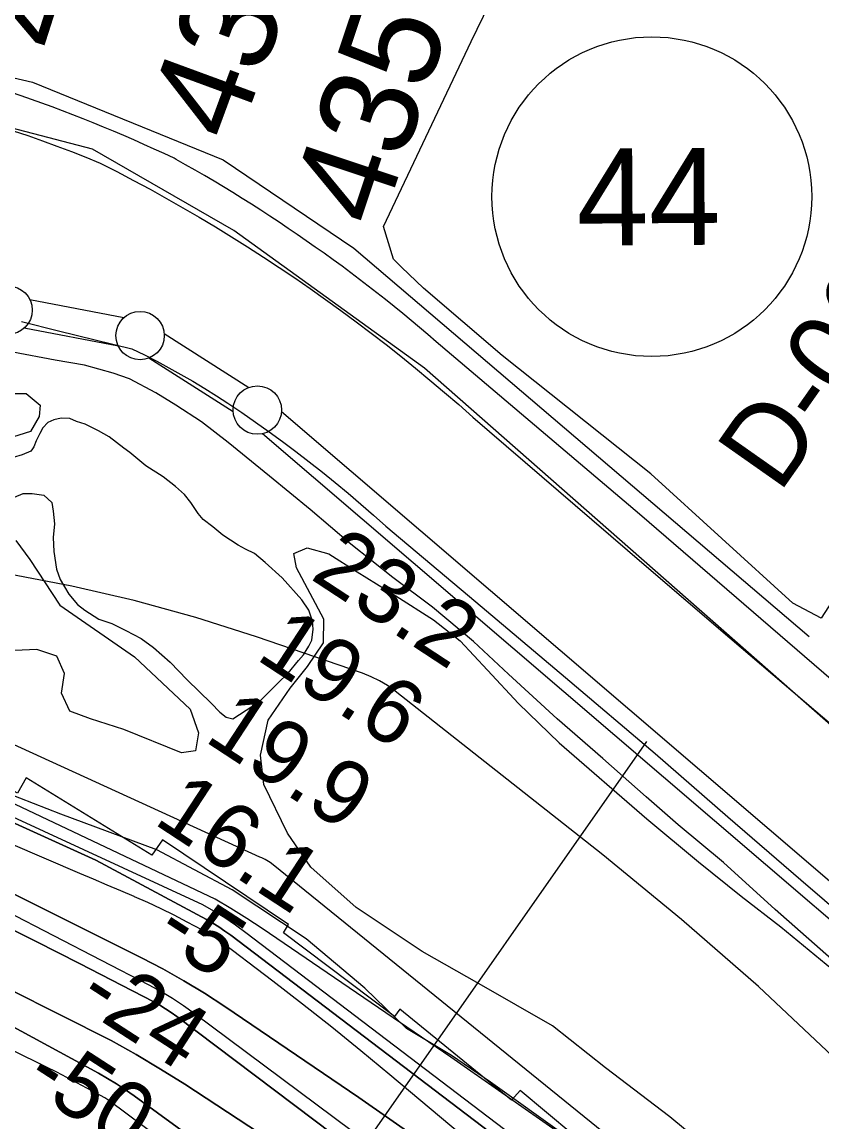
# Model space of a CAD drawing. Extents: x 3477039 to 3515015, y 546746 to 572297.
# Drawn here: x 3499558 to 3500384, y 564634 to 565770 of the extents above; entities that cross this region are included whole.
import ezdxf

# ---------------------------------------------------------------- set-up
doc = ezdxf.new("R2010")
doc.units = 0
for name, color, linetype in [('V-FLOD-BASE', 7, 'Continuous'), ('V-LEVE-TOET', 7, 'Continuous'), ('V-RIVR-EDGE', 7, 'Continuous'), ('V-RIVR-RANG', 7, 'Continuous'), ('V-RIVR-RANG-IDEN', 7, 'Continuous'), ('V-ROAD-CNTR', 7, 'Continuous'), ('V-ROAD-IDEN', 7, 'Continuous'), ('V-RRAP-RVMT', 7, 'Continuous'), ('V-SITE-VEGE', 7, 'Continuous'), ('V-SURV-IDEN', 7, 'Continuous'), ('V-SURV-LINE', 7, 'Continuous'), ('V-TOPO-DPTH', 7, 'Continuous'), ('V-TOPO-MAJR', 7, 'Continuous'), ('V-TOPO-MINR', 7, 'Continuous'), ('V-TOPO-SHOR', 7, 'Continuous'), ('V-TOPO-WATR', 7, 'Continuous')]:
    doc.layers.add(name, color=color, linetype=linetype)

msp = doc.modelspace()

# ---------------------------------------------------------------- linework, layer by layer
at = {"layer": 'V-FLOD-BASE'}
for points in [[(3499558, 565460.8), (3499595.9, 565451.3), (3499633.9, 565441.9), (3499671.9, 565432.5), (3499684.7, 565426.3), (3499697.4, 565419.8), (3499710, 565413.1), (3499722.5, 565406.2), (3499734.8, 565399.1), (3499747, 565391.7), (3499759.1, 565384.2), (3499771, 565376.4), (3499785.3, 565366.8), (3499799.4, 565357), (3499813.5, 565347), (3499827.4, 565336.8), (3499841.2, 565326.5), (3499854.8, 565316), (3499868.4, 565305.4), (3499881.7, 565294.5), (3499895, 565283.5)], [(3499895, 565283.5), (3499908.1, 565272.4), (3499921.1, 565261), (3499933.9, 565249.6), (3500026.7, 565171.5), (3500119.3, 565093.2), (3500211.8, 565014.7), (3500286.9, 564949.4), (3500362.3, 564884.3), (3500437.8, 564819.5)]]:
    msp.add_lwpolyline(points, dxfattribs=at)
at = {"layer": 'V-LEVE-TOET'}
for points in [[(3499549.3, 565657.7), (3499564.5, 565652.7), (3499579.5, 565647.4), (3499594.5, 565642), (3499609.4, 565636.3), (3499624.2, 565630.5), (3499639, 565624.4), (3499656.3, 565615.6), (3499673.5, 565606.5), (3499690.6, 565597.3), (3499707.6, 565587.8), (3499724.5, 565578.2), (3499741.3, 565568.4), (3499758, 565558.4), (3499774.6, 565548.3), (3499791.1, 565537.9), (3499807.5, 565527.4), (3499823.7, 565516.7), (3499839.9, 565505.8), (3499855.9, 565494.8), (3499871.8, 565483.6), (3499887.6, 565472.2), (3499903.2, 565460.6), (3499918.7, 565448.9), (3499934.1, 565437), (3499949.4, 565424.9), (3499964.5, 565412.7), (3499979.5, 565400.3), (3499994.4, 565387.7), (3500009.1, 565375), (3500023.7, 565362.1), (3500112, 565286), (3500200.5, 565210), (3500289.1, 565134.2), (3500377.9, 565058.5), (3500466.8, 564983)], [(3500428.8, 564771.9), (3500335.7, 564853.7), (3500282.3, 564902.2), (3500235.7, 564941.2), (3500202.7, 564970.1), (3500157.8, 565009.6), (3500110.7, 565050.6), (3500060.4, 565096.6), (3500024.5, 565130.5), (3499982.2, 565166), (3499941.2, 565196.5), (3499897.8, 565231), (3499855.8, 565266.8), (3499813.7, 565301.3), (3499771.1, 565336), (3499743.5, 565357.1), (3499717.1, 565374.3), (3499696.6, 565387.3), (3499669.4, 565401.6), (3499652.6, 565407.6), (3499622.9, 565415.8), (3499592.5, 565420.8), (3499548.9, 565429.1)]]:
    msp.add_lwpolyline(points, dxfattribs=at)
at = {"layer": 'V-RIVR-EDGE'}
msp.add_lwpolyline([(3500120.3, 564619.6), (3500042, 564675.6), (3500001.6, 564703.2), (3499955.1, 564730.9), (3499912.3, 564772.7), (3499851.8, 564823.7), (3499775.3, 564874.1), (3499697.6, 564915.4), (3499598.5, 564952.4), (3499513.4, 564985.1)], dxfattribs=at)
at = {"layer": 'V-RIVR-RANG'}
msp.add_line((3500202.8, 565027.4), (3499652.6, 564240.7), dxfattribs=at)
at = {"layer": 'V-ROAD-CNTR'}
for points in [[(3499715.3, 565629.4), (3499705, 565634.2), (3499694.7, 565638.9), (3499684.3, 565643.6), (3499673.9, 565648.2), (3499663.5, 565652.7), (3499653, 565657.2), (3499642.5, 565661.5), (3499631.9, 565665.8), (3499621.4, 565670.1), (3499610.8, 565674.2), (3499600.2, 565678.3), (3499589.5, 565682.3), (3499578.8, 565686.2), (3499568.1, 565690.1), (3499557.4, 565693.9), (3499546.6, 565697.6), (3499536, 565701.1)], [(3499715.3, 565629.4), (3499705, 565634.2), (3499694.7, 565638.9), (3499684.3, 565643.6), (3499673.9, 565648.2), (3499663.5, 565652.7), (3499653, 565657.2), (3499642.5, 565661.5), (3499631.9, 565665.8), (3499621.4, 565670.1), (3499610.8, 565674.2), (3499600.2, 565678.3), (3499589.5, 565682.3), (3499578.8, 565686.2), (3499568.1, 565690.1), (3499557.4, 565693.9), (3499546.6, 565697.6), (3499536, 565701.1)], [(3499985.9, 565440), (3499977.4, 565447.4), (3499968.7, 565454.7), (3499960, 565462), (3499951.3, 565469.2), (3499942.5, 565476.3), (3499933.6, 565483.4), (3499924.7, 565490.4), (3499915.8, 565497.3), (3499906.8, 565504.2), (3499897.8, 565511.1), (3499888.7, 565517.8), (3499879.5, 565524.5), (3499870.4, 565531.2), (3499861.1, 565537.7), (3499851.8, 565544.2), (3499842.5, 565550.7), (3499833.2, 565557), (3499823.7, 565563.3), (3499814.3, 565569.6), (3499804.8, 565575.8), (3499795.2, 565581.9), (3499785.7, 565587.9), (3499776, 565593.9), (3499766.4, 565599.8), (3499756.6, 565605.6), (3499746.9, 565611.4), (3499737.1, 565617.1), (3499727.3, 565622.7), (3499717.4, 565628.2), (3499715.3, 565629.4)], [(3499985.9, 565440), (3499977.4, 565447.4), (3499968.7, 565454.7), (3499960, 565462), (3499951.3, 565469.2), (3499942.5, 565476.3), (3499933.6, 565483.4), (3499924.7, 565490.4), (3499915.8, 565497.3), (3499906.8, 565504.2), (3499897.8, 565511.1), (3499888.7, 565517.8), (3499879.5, 565524.5), (3499870.4, 565531.2), (3499861.1, 565537.7), (3499851.8, 565544.2), (3499842.5, 565550.7), (3499833.2, 565557), (3499823.7, 565563.3), (3499814.3, 565569.6), (3499804.8, 565575.8), (3499795.2, 565581.9), (3499785.7, 565587.9), (3499776, 565593.9), (3499766.4, 565599.8), (3499756.6, 565605.6), (3499746.9, 565611.4), (3499737.1, 565617.1), (3499727.3, 565622.7), (3499717.4, 565628.2), (3499715.3, 565629.4)], [(3501143.1, 564449.5), (3500781.7, 564756.6), (3500195.6, 565262.1), (3499985.9, 565440)], [(3501143.1, 564449.5), (3500781.7, 564756.6), (3500195.6, 565262.1), (3499985.9, 565440)]]:
    msp.add_lwpolyline(points, dxfattribs=at)
at = {"layer": 'V-ROAD-IDEN'}
msp.add_circle((3500208.5, 565589.7), 165, dxfattribs=at)
msp.add_circle((3500208.5, 565589.7), 165, dxfattribs=at)
at = {"layer": 'V-RRAP-RVMT'}
for points in [[(3500072.7, 564666.9), (3500063.7, 564656.9), (3499948.2, 564750.8), (3499942.7, 564743.5), (3499828.2, 564829.8), (3499833.4, 564838.2), (3499703.5, 564925.8), (3499692.4, 564909.8), (3499562.8, 564989.9), (3499553.6, 564973.9), (3499421.6, 565046.7), (3499411.1, 565027.7), (3499293, 565089.2), (3499295.9, 565095.6), (3499161.3, 565167.6), (3499163.5, 565172.8), (3499024.4, 565242.8), (3499018.9, 565232.5), (3498881.2, 565297.6), (3498872.2, 565279.5), (3498737.3, 565344)], [(3500409.1, 564392.5), (3500302.5, 564481.5), (3500301.8, 564480.6), (3500185, 564580.1), (3500181.4, 564576), (3500072.7, 564666.9)]]:
    msp.add_lwpolyline(points, dxfattribs=at)
at = {"layer": 'V-SITE-VEGE'}
for points in [[(3500419.1, 565210.1), (3500383.4, 565154.4), (3500353.9, 565170.2), (3500207.6, 565303.4), (3500053.9, 565425.9), (3499972.9, 565495.4), (3499950, 565516.9), (3499941.9, 565525.2), (3499931.4, 565558.9), (3500022.1, 565749.9), (3500148.5, 566010.4), (3500274, 566242.2), (3500329.7, 566357.8), (3500397.2, 566510.2)], [(3499542.1, 565386.6), (3499562.6, 565386.4), (3499577.2, 565374.6), (3499576.2, 565362.9), (3499567.3, 565347.3), (3499524.1, 565333.8)], [(3499552, 565234.9), (3499566.5, 565215.2), (3499597.6, 565168.1), (3499674.6, 565114.8), (3499732, 565060.7), (3499740.6, 565036.2), (3499737.6, 565017.6), (3499722.9, 565015.7), (3499663.4, 565039.5), (3499629.2, 565050.5), (3499607.7, 565058.4), (3499599, 565077.1), (3499602.1, 565097.6), (3499594.3, 565115.3), (3499573.8, 565122.2), (3499535.7, 565120.5)], [(3500275.6, 564599.6), (3500226.9, 564639.9), (3500160.7, 564690.2), (3500106.1, 564733.6), (3500030.1, 564777), (3499971.5, 564810.6), (3499903.3, 564856), (3499856.6, 564897.4), (3499832.3, 564932.7), (3499808.1, 564982.8), (3499804.4, 565013.1), (3499812.4, 565049.3), (3499835.1, 565082.4), (3499852.9, 565104.8), (3499869.6, 565129.2), (3499869.8, 565153.6), (3499841.7, 565206.6), (3499838.8, 565221.3), (3499852.6, 565227.1), (3499875, 565221.1), (3499904.3, 565202.3), (3499944.3, 565177.7), (3499983.2, 565153), (3500010.5, 565131.3), (3500038.7, 565100.8), (3500070.8, 565066.4), (3500112.7, 565026), (3500203.2, 564947.3), (3500256.8, 564902.9), (3500300.6, 564867.5), (3500341.5, 564835.9), (3500394.1, 564792.6)]]:
    msp.add_lwpolyline(points, dxfattribs=at)
at = {"layer": 'V-SURV-LINE'}
for points in [[(3499566.4, 565483.6), (3499663.6, 565464.8)], [(3499657.9, 565435.4), (3499560.7, 565454.1)], [(3499705.2, 565448.3), (3499792.5, 565392.8)], [(3499776.4, 565367.5), (3499689.2, 565422.9)], [(3499826.3, 565367.8), (3501122.9, 564257.1)], [(3501103.3, 564234.3), (3499806.7, 565345)]]:
    msp.add_lwpolyline(points, dxfattribs=at)
for centre in [(3499544, 565472.6), (3499680.3, 565446.3), (3499801.3, 565369.4)]:
    msp.add_circle(centre, 25, dxfattribs=at)
at = {"layer": 'V-TOPO-DPTH'}
for points in [[(3500399.3, 564338.4), (3500297.7, 564423), (3500194.4, 564505.6), (3500090, 564586.8), (3499774, 564827.2), (3499767.9, 564831.6), (3499761.7, 564835.8), (3499755.3, 564839.7), (3499748.8, 564843.4), (3499634.5, 564904.6), (3499306.4, 565053.7), (3499251, 565076.9), (3499195.6, 565100.2), (3499113.9, 565134.7), (3499018.4, 565174.5), (3498922.7, 565213.8), (3498826.7, 565252.4), (3498730.4, 565290.4), (3498562.1, 565356.3), (3498549.9, 565360.9), (3498537.6, 565365.4), (3498525.2, 565369.7), (3498512.8, 565373.8), (3497462.6, 565684.4)], [(3497462.6, 565684.4), (3498512.8, 565373.8), (3498525.2, 565369.7), (3498537.6, 565365.4), (3498549.9, 565360.9), (3498562.1, 565356.3), (3498730.4, 565290.4), (3498826.7, 565252.4), (3498922.7, 565213.8), (3499018.4, 565174.5), (3499113.9, 565134.7), (3499195.6, 565100.2), (3499251, 565076.9), (3499306.4, 565053.7), (3499634.5, 564904.6), (3499748.8, 564843.4), (3499755.3, 564839.7), (3499761.7, 564835.8), (3499767.9, 564831.6), (3499774, 564827.2), (3500090, 564586.8), (3500194.4, 564505.6), (3500297.7, 564423), (3500399.3, 564338.4)], [(3500663, 564060), (3500168.5, 564467.3), (3500082.6, 564533.6), (3499995, 564597.5), (3499906.1, 564659.7), (3499767.6, 564753.7), (3499746.8, 564767.3), (3499725.6, 564780.3), (3499703.9, 564792.4), (3499681.8, 564803.9), (3499469.4, 564909.8), (3499211, 565035.2), (3499080.8, 565095.7), (3498950.1, 565155), (3498530.3, 565342.3), (3498529.6, 565342.6), (3498527.3, 565343.4), (3498503, 565351.3), (3498490.1, 565355.4), (3498477.2, 565359.4), (3498464.2, 565363.2), (3498451.1, 565366.8), (3497409.8, 565651.6)], [(3497409.8, 565651.6), (3498451.1, 565366.8), (3498464.2, 565363.2), (3498477.2, 565359.4), (3498490.1, 565355.4), (3498503, 565351.3), (3498527.3, 565343.4), (3498529.6, 565342.6), (3498530.3, 565342.3), (3498950.1, 565155), (3499080.8, 565095.7), (3499211, 565035.2), (3499469.4, 564909.8), (3499681.8, 564803.9), (3499703.9, 564792.4), (3499725.6, 564780.3), (3499746.8, 564767.3), (3499767.6, 564753.7), (3499906.1, 564659.7), (3499995, 564597.5), (3500082.6, 564533.6), (3500168.5, 564467.3), (3500663, 564060)], [(3500420.7, 564115.4), (3500374, 564150.7), (3500327, 564185.6), (3499674, 564661.6), (3499665.1, 564667.8), (3499656.1, 564673.8), (3499646.8, 564679.4), (3499637.4, 564684.8), (3499477.3, 564771.6), (3499387.3, 564819.6), (3499296.9, 564866.7), (3499205.9, 564912.5), (3499114.4, 564957.4), (3498502.6, 565252.5), (3498498.7, 565254.2), (3498494.8, 565255.9), (3498490.9, 565257.3), (3498486.9, 565258.7), (3497389.5, 565556.4)], [(3497389.5, 565556.4), (3498486.9, 565258.7), (3498490.9, 565257.3), (3498494.8, 565255.9), (3498498.7, 565254.2), (3498502.6, 565252.5), (3499114.4, 564957.4), (3499205.9, 564912.5), (3499296.9, 564866.7), (3499387.3, 564819.6), (3499477.3, 564771.6), (3499637.4, 564684.8), (3499646.8, 564679.4), (3499656.1, 564673.8), (3499665.1, 564667.8), (3499674, 564661.6), (3500327, 564185.6), (3500374, 564150.7), (3500420.7, 564115.4)], [(3500595.9, 563998.6), (3500048.1, 564444.6), (3499988.7, 564491.5), (3499928.3, 564537), (3499866.5, 564580.6), (3499803.7, 564623), (3499726.3, 564673.4), (3499701.4, 564689.1), (3499676.1, 564704.3), (3499650.3, 564718.7), (3499015.5, 565037.8), (3498887.4, 565097.3), (3498758.6, 565155.3), (3498520.9, 565260.2), (3498510.4, 565264.6), (3498499.9, 565268.8), (3498489.2, 565272.6), (3498478.5, 565276.2), (3497648.1, 565517.6)], [(3497648.1, 565517.6), (3498478.5, 565276.2), (3498489.2, 565272.6), (3498499.9, 565268.8), (3498510.4, 565264.6), (3498520.9, 565260.2), (3498758.6, 565155.3), (3498887.4, 565097.3), (3499015.5, 565037.8), (3499650.3, 564718.7), (3499676.1, 564704.3), (3499701.4, 564689.1), (3499726.3, 564673.4), (3499803.7, 564623), (3499866.5, 564580.6), (3499928.3, 564537), (3499988.7, 564491.5), (3500048.1, 564444.6), (3500595.9, 563998.6)], [(3500439.7, 564374), (3500332.5, 564459.1), (3500223.9, 564542.4), (3500113.1, 564622.8), (3500001, 564701.4), (3499806.3, 564834.2), (3499790.3, 564844.7), (3499774.1, 564854.9), (3499757.7, 564864.5), (3498726.4, 565353.5)], [(3498819.6, 565170.7), (3498880.3, 565143), (3499125, 565028.7), (3499192.1, 564997.5), (3499259.2, 564966.5), (3499326.5, 564935.7), (3499437.2, 564885.6), (3499482.8, 564864.6), (3499528.1, 564843.1), (3499573.1, 564820.8), (3499617.9, 564798.1), (3499694.3, 564758.4), (3499700.6, 564755), (3499706.6, 564751.4), (3499712.5, 564747.4), (3499718.3, 564743.3), (3500161.9, 564408.7), (3500244.3, 564345.6), (3500326.2, 564281.9), (3500407.3, 564217.2)], [(3498819.6, 565170.7), (3498880.3, 565143), (3499125, 565028.7), (3499192.1, 564997.5), (3499259.2, 564966.5), (3499326.5, 564935.7), (3499437.2, 564885.6), (3499482.8, 564864.6), (3499528.1, 564843.1), (3499573.1, 564820.8), (3499617.9, 564798.1), (3499694.3, 564758.4), (3499700.6, 564755), (3499706.6, 564751.4), (3499712.5, 564747.4), (3499718.3, 564743.3), (3500161.9, 564408.7), (3500244.3, 564345.6), (3500326.2, 564281.9), (3500407.3, 564217.2)]]:
    msp.add_lwpolyline(points, dxfattribs=at)
at = {"layer": 'V-TOPO-MAJR'}
msp.add_lwpolyline([(3500526.5, 563961.2), (3499868.6, 564488.1), (3499832, 564517.1), (3499795.2, 564545.9), (3499758.1, 564574.3), (3499720.8, 564602.4), (3499647.9, 564656.8), (3499646.9, 564657.5), (3499643.8, 564659.4), (3499625.3, 564669.4), (3499615, 564675), (3499604.6, 564680.4), (3499594.2, 564685.8), (3499583.7, 564691), (3499512.5, 564726), (3499466.4, 564748.7), (3499420.2, 564771.2), (3499374, 564793.7), (3499327.8, 564816.1), (3498816, 565063.4)], dxfattribs=at)
at = {"layer": 'V-TOPO-MINR'}
for points in [[(3500718, 564123.4), (3499789.5, 564829.9), (3499778.8, 564837.7), (3499767.8, 564845.2), (3499756.4, 564852.1), (3499744.9, 564858.6), (3498835, 565279.3), (3498781.1, 565301), (3498727, 565322.1), (3498672.7, 565342.8), (3498596.2, 565371.7), (3498571.6, 565380.7), (3498547, 565389.4), (3497441.9, 565732.9)], [(3500726.4, 564163.4), (3499817.6, 564899.8), (3499814.4, 564902.2), (3499812.7, 564903.3), (3499809.3, 564905.3), (3499805.8, 564907.1), (3499804, 564908), (3498775.9, 565377.8), (3498597.3, 565448.8), (3498585.5, 565453.4), (3498573.6, 565457.7), (3498561.6, 565461.8), (3498549.6, 565465.7), (3498290.4, 565546.2), (3498148.4, 565588.9), (3497719.2, 565706.2)], [(3500663, 564060), (3500168.5, 564467.3), (3500082.6, 564533.6), (3499995, 564597.5), (3499906.1, 564659.7), (3499767.6, 564753.7), (3499746.8, 564767.3), (3499725.6, 564780.3), (3499703.9, 564792.4), (3499681.8, 564803.9), (3499469.4, 564909.8), (3499211, 565035.2), (3499080.8, 565095.7), (3498950.1, 565155), (3498530.3, 565342.3), (3498529.6, 565342.6), (3498527.3, 565343.4), (3498503, 565351.3), (3498490.1, 565355.4), (3498477.2, 565359.4), (3498464.2, 565363.2), (3498451.1, 565366.8), (3497409.8, 565651.6)], [(3500420.7, 564115.4), (3500374, 564150.7), (3500327, 564185.6), (3499674, 564661.6), (3499665.1, 564667.8), (3499656.1, 564673.8), (3499646.8, 564679.4), (3499637.4, 564684.8), (3499477.3, 564771.6), (3499387.3, 564819.6), (3499296.9, 564866.7), (3499205.9, 564912.5), (3499114.4, 564957.4), (3498502.6, 565252.5), (3498498.7, 565254.2), (3498494.8, 565255.9), (3498490.9, 565257.3), (3498486.9, 565258.7), (3497389.5, 565556.4)], [(3500595.9, 563998.6), (3500048.1, 564444.6), (3499988.7, 564491.5), (3499928.3, 564537), (3499866.5, 564580.6), (3499803.7, 564623), (3499726.3, 564673.4), (3499701.4, 564689.1), (3499676.1, 564704.3), (3499650.3, 564718.7), (3499015.5, 565037.8), (3498887.4, 565097.3), (3498758.6, 565155.3), (3498520.9, 565260.2), (3498510.4, 565264.6), (3498499.9, 565268.8), (3498489.2, 565272.6), (3498478.5, 565276.2), (3497648.1, 565517.6)], [(3500394.9, 564702.4), (3500318.5, 564774.5), (3500239.2, 564843.5), (3500158, 564910.2), (3499943.5, 565079.3), (3499935.6, 565084.9), (3499927.5, 565089.9), (3499918.8, 565094.1), (3499909.8, 565097.7), (3499800.5, 565135.3), (3499737.7, 565155.2), (3499674.2, 565172.9), (3499610, 565187.5), (3499545.2, 565199.9), (3499544.4, 565200), (3499479.9, 565212.1), (3499415.9, 565225.9), (3499289.5, 565260.7), (3499226.9, 565280.7), (3499164.5, 565301.1), (3499102.4, 565322.3), (3499040.4, 565343.9), (3498826.1, 565419.9)], [(3500439.7, 564374), (3500332.5, 564459.1), (3500223.9, 564542.4), (3500113.1, 564622.8), (3500001, 564701.4), (3499806.3, 564834.2), (3499790.3, 564844.7), (3499774.1, 564854.9), (3499757.7, 564864.5), (3498726.4, 565353.5)], [(3500407.3, 564217.2), (3500326.2, 564281.9), (3500244.3, 564345.6), (3500161.9, 564408.7), (3499718.3, 564743.3), (3499712.5, 564747.4), (3499706.6, 564751.4), (3499700.6, 564755), (3499694.3, 564758.4), (3499617.9, 564798.1), (3499573.1, 564820.8), (3499528.1, 564843.1), (3499482.8, 564864.6), (3499437.2, 564885.6), (3499326.5, 564935.7), (3499259.2, 564966.5), (3499192.1, 564997.5), (3499125, 565028.7), (3498880.3, 565143), (3498819.6, 565170.7)], [(3500495, 564180.6), (3499736.2, 564746.6), (3499725, 564754.5), (3499713.6, 564762), (3499701.8, 564769), (3499689.8, 564775.6), (3499542.1, 564852.2), (3499455.7, 564896.1), (3499368.8, 564939.1), (3499281.2, 564980.6), (3499193.2, 565021.1), (3498972.6, 565120.4), (3498916, 565146), (3498859.5, 565171.7)], [(3500672, 564067.4), (3499938, 564683.3), (3499908.2, 564707.9), (3499878.2, 564732.3), (3499847.8, 564756.2), (3499817.2, 564779.8), (3499758.4, 564824.5), (3499757, 564825.5), (3499754.1, 564827.4), (3499752.7, 564828.2), (3499729, 564840.9), (3499715.6, 564847.8), (3499702.1, 564854.6), (3499688.3, 564860.9), (3499674.5, 564867), (3499674.3, 564867.1), (3499660.3, 564873), (3499646.3, 564879), (3499632.2, 564885), (3499618.2, 564891), (3499330.4, 565014.4)]]:
    msp.add_lwpolyline(points, dxfattribs=at)
at = {"layer": 'V-TOPO-SHOR'}
for points in [[(3499270.4, 565762.6), (3499412.5, 565744.3), (3499569.3, 565707.9), (3499766.1, 565627.7), (3499900.9, 565536.6), (3500371, 565135.7)], [(3500484, 564964.4), (3499973.8, 565412.7), (3499777, 565554.8), (3499631.2, 565638.7), (3499478.1, 565678.7), (3499339.7, 565704.3), (3499223, 565718.8), (3499066.3, 565722.5), (3498906, 565737.1)], [(3499550.6, 565279.5), (3499559.7, 565283.2), (3499568.8, 565283.2), (3499580.9, 565281.6), (3499589.1, 565274), (3499590.6, 565264.9), (3499592, 565252), (3499590.4, 565237.7), (3499591.1, 565223.3), (3499594, 565205.2), (3499597.7, 565194.6), (3499606.7, 565179.4), (3499615.7, 565168.8), (3499623.3, 565162.7), (3499637.6, 565153.5), (3499651.1, 565148.9), (3499665.5, 565142), (3499681.3, 565133.6), (3499694.1, 565124.4), (3499711.4, 565109.2), (3499728.7, 565091), (3499753.5, 565066.7), (3499762.5, 565057.5), (3499769.2, 565052.2), (3499776, 565050.6), (3499803.4, 565068.6), (3499822.4, 565087.4), (3499833, 565097.9), (3499843.7, 565110.7), (3499849, 565116.7), (3499854.3, 565125.8), (3499857.4, 565131.8), (3499859, 565143.1), (3499858.3, 565151.4), (3499854.6, 565162.8), (3499847.1, 565173.4), (3499826.8, 565196.2), (3499809.5, 565212.2), (3499798.2, 565221.3), (3499789.2, 565225.9), (3499781.6, 565229.8), (3499765.8, 565240.4), (3499755.3, 565248.8), (3499745.5, 565256.4), (3499740.3, 565262.5), (3499732.8, 565273.9), (3499726, 565282.2), (3499717, 565290.6), (3499704.2, 565300.5), (3499686.1, 565312), (3499677.9, 565318.8), (3499669.6, 565325.7), (3499663.6, 565330.2), (3499648.5, 565341.7), (3499637.2, 565347.8), (3499623.6, 565354.7), (3499614.6, 565357.7), (3499607.8, 565360.8), (3499598.7, 565360.9), (3499591.2, 565359.4), (3499585.1, 565356.4), (3499579.8, 565351.1), (3499576.7, 565345.1), (3499572.9, 565337.6), (3499570.6, 565331.5), (3499569.1, 565329.3), (3499567.5, 565327), (3499558.5, 565323.3), (3499549.4, 565320.3)]]:
    msp.add_lwpolyline(points, dxfattribs=at)
at = {"layer": 'V-TOPO-WATR'}
msp.add_lwpolyline([(3500399.3, 564338.4), (3500297.7, 564423), (3500194.4, 564505.6), (3500090, 564586.8), (3499774, 564827.2), (3499767.9, 564831.6), (3499761.7, 564835.8), (3499755.3, 564839.7), (3499748.8, 564843.4), (3499634.5, 564904.6), (3499306.4, 565053.7), (3499251, 565076.9), (3499195.6, 565100.2), (3499113.9, 565134.7), (3499018.4, 565174.5), (3498922.7, 565213.8), (3498826.7, 565252.4), (3498730.4, 565290.4), (3498562.1, 565356.3), (3498549.9, 565360.9), (3498537.6, 565365.4), (3498525.2, 565369.7), (3498512.8, 565373.8), (3497462.6, 565684.4)], dxfattribs=at)

# ---------------------------------------------------------------- texts
at = {"layer": 'V-RIVR-RANG'}
for s, rotation, p in [('23.2', 326.7583, (3499854.6, 565195.9)), ('19.6', 326.7583, (3499798.4, 565113.1)), ('19.9', 326.7583, (3499745.2, 565028.5)), ('16.1', 326.7583, (3499692.8, 564943.3)), ('-5', 327.0465, (3499692.9, 564823.3)), ('-24', 327.0465, (3499612.8, 564756.1)), ('-50', 327.0465, (3499558.2, 564672.3))]:
    msp.add_text(s, height=67, rotation=rotation, dxfattribs=at).set_placement(p)
at = {"layer": 'V-RIVR-RANG-IDEN'}
msp.add_text('D-060', height=83, rotation=54.8903, dxfattribs=at).set_placement((3500339.9, 565282.3))
at = {"layer": 'V-ROAD-IDEN'}
msp.add_text('44', height=100, rotation=0.3417, dxfattribs=at).set_placement((3500131.2, 565539.2))
at = {"layer": 'V-SURV-IDEN'}
for s, rotation, p in [('4347+50.0', 72.2864, (3499602.3, 565736.1)), ('4348+88.9', 69.8149, (3499779.6, 565643.1)), ('4350+32.2', 71.5024, (3499928.6, 565555.3))]:
    msp.add_text(s, height=100, rotation=rotation, dxfattribs=at).set_placement(p)

doc.saveas('drawing.dxf')
